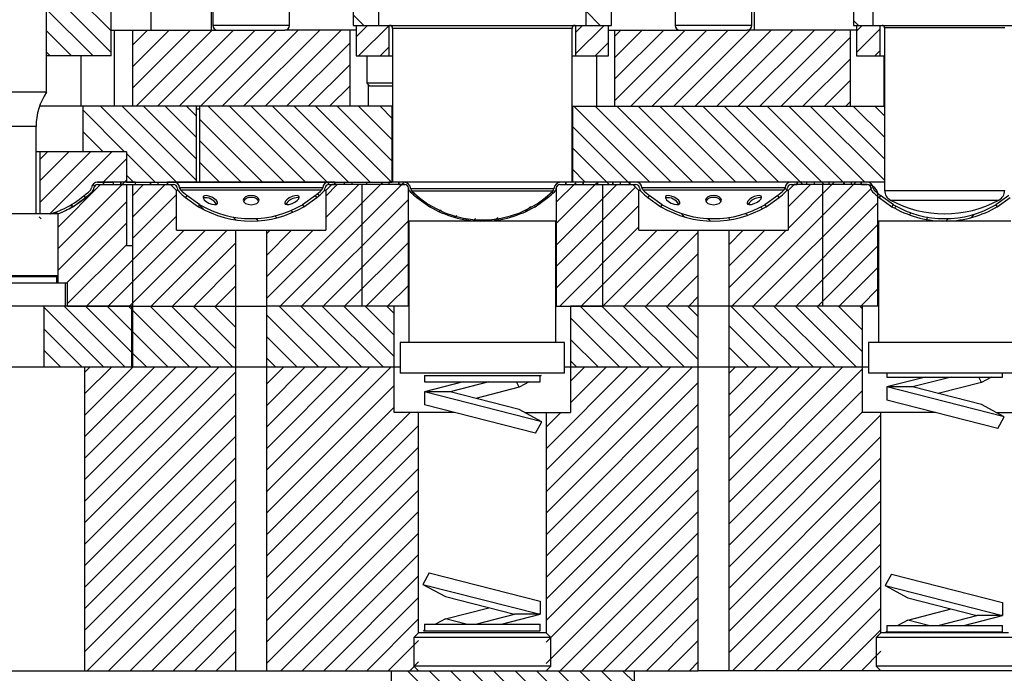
# Model space of a CAD drawing. Header units: inches. Extents: x 220 to 877, y 4 to 174.
# Tile 664 of 674: x 846.17 to 854.26, y 123.36 to 128.73. Entities that reach past the tile are written whole.
import ezdxf

# ---------------------------------------------------------------- set-up
doc = ezdxf.new("R2010")
doc.units = ezdxf.units.IN
doc.header["$LTSCALE"] = 0.5
doc.header["$MEASUREMENT"] = 0
doc.layers.add('SID-M-S', color=105, linetype='Continuous')
pattern_1 = [(135, (897.36377, 111.08306), (-0.08838835, -0.08838835), [])]
pattern_2 = [(45, (897.36377, 111.08306), (-0.08838835, 0.08838835), [])]

msp = doc.modelspace()

# ---------------------------------------------------------------- hatches: boundary and pattern name
at = {"layer": 'SID-M-S', "linetype": 'Continuous', "lineweight": 18}
h = msp.add_hatch(dxfattribs=at)
h.set_pattern_fill('ANSI31', color=256, style=0)
h.set_pattern_definition(pattern_2)
h.paths.add_polyline_path([(846.94196, 127.39798), (846.86196, 127.39798), (846.86196, 127.37798), (846.94196, 127.37798)], flags=0)
h = msp.add_hatch(dxfattribs=at)
h.set_pattern_fill('ANSI31', color=256, angle=90, style=0)
h.set_pattern_definition(pattern_1)
h.paths.add_polyline_path([(847.30683, 127.37798), (847.38683, 127.37798), (847.38683, 127.39798), (847.30683, 127.39798)], flags=0)
h = msp.add_hatch(dxfattribs=at)
h.set_pattern_fill('ANSI31', color=256, angle=90, style=0)
h.set_pattern_definition(pattern_1)
edge = h.paths.add_edge_path(flags=0)
edge.add_arc((847.43668, 127.34785), 0.03, 4.827274, 90, ccw=False)
edge.add_arc((847.5164, 127.35458), 0.05, 184.827274, 225.773229)
edge.add_arc((848.0744, 127.92785), 0.85, 225.773229, 230.614276)
edge.add_line((847.53504, 127.27089), (847.54655, 127.28732))
edge.add_arc((848.0744, 127.92785), 0.83, 225.773229, 230.508382, ccw=False)
edge.add_arc((847.5164, 127.35458), 0.03, 184.827274, 225.773229, ccw=False)
edge.add_arc((847.43668, 127.34785), 0.05, 4.827274, 90)
edge.add_line((847.43668, 127.39785), (847.3869, 127.39785))
edge.add_line((847.3869, 127.39785), (847.3869, 127.37785))
edge.add_line((847.3869, 127.37785), (847.43668, 127.37785))
h = msp.add_hatch(dxfattribs=at)
h.set_pattern_fill('ANSI31', color=256, angle=90, style=0)
h.set_pattern_definition(pattern_1)
h.paths.add_polyline_path([(848.84196, 127.39798), (848.76196, 127.39798), (848.76196, 127.37798), (848.84196, 127.37798)], flags=0)
h = msp.add_hatch(dxfattribs=at)
h.set_pattern_fill('ANSI31', color=256, angle=90, style=0)
h.set_pattern_definition(pattern_1)
h.paths.add_polyline_path([(849.0244, 127.37798), (849.0244, 127.39798), (848.90456, 127.39798), (848.90456, 127.37798)], flags=0)
h = msp.add_hatch(dxfattribs=at)
h.set_pattern_fill('ANSI31', color=256, style=0)
h.set_pattern_definition(pattern_2)
h.paths.add_polyline_path([(849.20683, 127.37798), (849.28683, 127.37798), (849.28683, 127.39798), (849.20683, 127.39798)], flags=0)
h = msp.add_hatch(dxfattribs=at)
h.set_pattern_fill('ANSI31', color=256, style=0)
h.set_pattern_definition(pattern_2)
edge = h.paths.add_edge_path(flags=0)
edge.add_arc((849.9744, 127.92785), 0.85, 309.385724, 314.226771)
edge.add_arc((850.5324, 127.35458), 0.05, 314.226771, 355.172726)
edge.add_arc((850.61211, 127.34785), 0.03, 90, 175.172726, ccw=False)
edge.add_line((850.61211, 127.37785), (850.6619, 127.37785))
edge.add_line((850.6619, 127.37785), (850.6619, 127.39785))
edge.add_line((850.6619, 127.39785), (850.61211, 127.39785))
edge.add_arc((850.61211, 127.34785), 0.05, 90, 175.172726)
edge.add_arc((850.5324, 127.35458), 0.03, 314.226771, 355.172726, ccw=False)
edge.add_arc((849.9744, 127.92785), 0.83, 309.491618, 314.226771, ccw=False)
edge.add_line((850.50225, 127.28732), (850.51375, 127.27089))

# ---------------------------------------------------------------- linework, layer by layer
at = {"color": 7, "linetype": 'Continuous', "lineweight": 25}
for p, q in [((846.9244, 128.43798), (846.9244, 129.93798)), ((848.9119, 129.93798), (848.9119, 128.68798)), ((849.1244, 128.68798), (849.1244, 129.93798)), ((850.8244, 129.93798), (850.8244, 128.68798)), ((851.0369, 128.68798), (851.0369, 129.93798)), ((853.0244, 129.93798), (853.0244, 128.68798)), ((853.1869, 128.68798), (853.1869, 129.93798)), ((846.39315, 128.13798), (846.39315, 129.74998)), ((847.75944, 129.05664), (847.75944, 128.68735)), ((848.38936, 128.68735), (848.38936, 129.05664)), ((851.55944, 129.05664), (851.55944, 128.68735)), ((852.18936, 128.68735), (852.18936, 129.05664)), ((847.2494, 128.93798), (847.2494, 128.64798)), ((847.7494, 128.64798), (847.7494, 128.93798)), ((852.2119, 128.64798), (852.2119, 128.93798)), ((848.38936, 128.68735), (847.75944, 128.68735)), ((848.9119, 128.68798), (851.0369, 128.68798)), ((848.9369, 128.68798), (848.9369, 128.43798)), ((849.2084, 128.43798), (849.2084, 128.68798)), ((850.7404, 128.68798), (850.7404, 128.43798)), ((851.0119, 128.43798), (851.0119, 128.68798)), ((852.18936, 128.68735), (851.55944, 128.68735)), ((853.0244, 128.68798), (854.5244, 128.68798)), ((853.0494, 128.68798), (853.0494, 128.43798)), ((853.2444, 128.43798), (853.2444, 128.68798)), ((846.9244, 128.64798), (848.34999, 128.64798)), ((846.9494, 128.64798), (846.9494, 128.02298)), ((847.0994, 128.64798), (847.0994, 128.02298)), ((848.9369, 128.64798), (848.34999, 128.64798)), ((848.8869, 128.02298), (848.8869, 128.64798)), ((849.2369, 128.66298), (849.2369, 127.39798)), ((850.7119, 128.66298), (849.2369, 128.66298)), ((850.7119, 127.39798), (850.7119, 128.66298)), ((851.0119, 128.64798), (852.14999, 128.64798)), ((851.0619, 128.64798), (851.0619, 128.02298)), ((851.5869, 128.64982), (851.5869, 128.64798)), ((853.0494, 128.64798), (852.14999, 128.64798)), ((852.9994, 128.02298), (852.9994, 128.64798)), ((853.2809, 128.66798), (853.2809, 127.32986)), ((854.2679, 128.66798), (853.2809, 128.66798)), ((846.9244, 128.43798), (846.39315, 128.43798)), ((846.6744, 128.43798), (846.6744, 128.02298)), ((848.9369, 128.43798), (849.2369, 128.43798)), ((849.0244, 128.43798), (849.0244, 128.21298)), ((850.7119, 128.43798), (851.0119, 128.43798)), ((850.9119, 128.43798), (850.9119, 128.02298)), ((853.0494, 128.43798), (853.2809, 128.43798)), ((853.2744, 128.43798), (853.2744, 128.02298)), ((849.0244, 128.21298), (849.0494, 128.18798)), ((849.2369, 128.21298), (849.0244, 128.21298)), ((849.0369, 128.20048), (849.0369, 128.02298)), ((846.39315, 128.13798), (845.95565, 128.13798)), ((849.2369, 128.18798), (849.0494, 128.18798)), ((849.2369, 128.02298), (846.33492, 128.02298)), ((846.6899, 128.02298), (846.6899, 127.64798)), ((847.6244, 127.39798), (847.6244, 128.02298)), ((847.6494, 127.99798), (847.6244, 127.99798)), ((847.6494, 128.02298), (847.6494, 127.39798)), ((849.2344, 127.39798), (849.2344, 128.02298)), ((850.7119, 128.02298), (853.2809, 128.02298)), ((850.7144, 128.02298), (850.7144, 127.39798)), ((846.3064, 127.85651), (846.0424, 127.85651)), ((846.3064, 127.13751), (846.3064, 127.85651)), ((847.0494, 127.64798), (846.3064, 127.64798)), ((846.3369, 127.64798), (846.3369, 127.13751)), ((847.0494, 127.64798), (847.0494, 127.39798)), ((846.8619, 127.39785), (846.80792, 127.39785)), ((846.80994, 127.39798), (846.94196, 127.39798)), ((847.0494, 127.39803), (846.81223, 127.39803)), ((846.8619, 127.37785), (846.8619, 127.39785)), ((846.86196, 127.39798), (846.86196, 127.37798)), ((846.94196, 127.37798), (846.94196, 127.39798)), ((847.1244, 127.39798), (846.94196, 127.39798)), ((847.00116, 127.39798), (847.00116, 127.37798)), ((847.00456, 127.37798), (847.00456, 127.39798)), ((847.0494, 127.39798), (849.2344, 127.39798)), ((847.1244, 127.37798), (847.1244, 127.39798)), ((847.24424, 127.39798), (847.24424, 127.37798)), ((847.24763, 127.39798), (847.24763, 127.37798)), ((847.30683, 127.39798), (847.30683, 127.37798)), ((847.38683, 127.37798), (847.38683, 127.39798)), ((847.3869, 127.39785), (847.3869, 127.37785)), ((848.7619, 127.39785), (847.3869, 127.39785)), ((848.7619, 127.37785), (848.7619, 127.39785)), ((848.76196, 127.39798), (848.76196, 127.37798)), ((848.84196, 127.37798), (848.84196, 127.39798)), ((848.90116, 127.39798), (848.90116, 127.37798)), ((848.90456, 127.37798), (848.90456, 127.39798)), ((849.0244, 127.37798), (849.0244, 127.39798)), ((849.14424, 127.39798), (849.14424, 127.37798)), ((849.14763, 127.39798), (849.14763, 127.37798)), ((849.20683, 127.39798), (849.20683, 127.37798)), ((853.2809, 127.39798), (849.20683, 127.39798)), ((849.28683, 127.37798), (849.28683, 127.39798)), ((849.2869, 127.39785), (849.2869, 127.37785)), ((849.3324, 127.39785), (849.2869, 127.39785)), ((850.6619, 127.39785), (850.61639, 127.39785)), ((850.6619, 127.37785), (850.6619, 127.39785)), ((850.66196, 127.39798), (850.66196, 127.37798)), ((850.74196, 127.37798), (850.74196, 127.39798)), ((850.80116, 127.39798), (850.80116, 127.37798)), ((850.80456, 127.37798), (850.80456, 127.39798)), ((850.9244, 127.37798), (850.9244, 127.39798)), ((851.04424, 127.39798), (851.04424, 127.37798)), ((851.04763, 127.39798), (851.04763, 127.37798)), ((851.10683, 127.39798), (851.10683, 127.37798)), ((851.18683, 127.37798), (851.18683, 127.39798)), ((851.1869, 127.39785), (851.1869, 127.37785)), ((852.5619, 127.39785), (851.1869, 127.39785)), ((852.5619, 127.37785), (852.5619, 127.39785)), ((852.56196, 127.39798), (852.56196, 127.37798)), ((852.64196, 127.37798), (852.64196, 127.39798)), ((852.70116, 127.39798), (852.70116, 127.37798)), ((852.70456, 127.37798), (852.70456, 127.39798)), ((852.8244, 127.37798), (852.8244, 127.39798)), ((852.94424, 127.39798), (852.94424, 127.37798)), ((852.94763, 127.39798), (852.94763, 127.37798)), ((853.00683, 127.39798), (853.00683, 127.37798)), ((853.08683, 127.37798), (853.08683, 127.39798)), ((853.0869, 127.39785), (853.0869, 127.37785)), ((853.2809, 127.39785), (853.0869, 127.39785)), ((846.78224, 127.35062), (846.78251, 127.35062)), ((846.81211, 127.37785), (846.8619, 127.37785)), ((846.8124, 127.37798), (847.4119, 127.37798)), ((847.0494, 127.37798), (847.0494, 126.87798)), ((847.0994, 127.37798), (847.0994, 125.87798)), ((847.3869, 127.37785), (847.43668, 127.37785)), ((847.4119, 127.37798), (847.4619, 127.32798)), ((847.4619, 127.00298), (847.4619, 127.32798)), ((847.47406, 127.32798), (847.4619, 127.32798)), ((848.66229, 127.35205), (847.4865, 127.35205)), ((848.65332, 127.33308), (847.49547, 127.33308)), ((848.6869, 127.32798), (848.67473, 127.32798)), ((848.6869, 127.32798), (848.7369, 127.37798)), ((848.6869, 127.32798), (848.6869, 127.00298)), ((848.71211, 127.37785), (848.7619, 127.37785)), ((849.33665, 127.37798), (848.7369, 127.37798)), ((848.9869, 126.37798), (848.9869, 127.37798)), ((849.2869, 127.37785), (849.33668, 127.37785)), ((849.36665, 126.37798), (849.36665, 127.34798)), ((849.36683, 127.34798), (849.36665, 127.34798)), ((850.56241, 127.34313), (849.38638, 127.34313)), ((850.55338, 127.32327), (849.39541, 127.32327)), ((850.58215, 127.34798), (850.58196, 127.34798)), ((850.58215, 127.34798), (850.58215, 126.37798)), ((850.61211, 127.37785), (850.6619, 127.37785)), ((850.61215, 127.37798), (851.2119, 127.37798)), ((850.9619, 127.37798), (850.9619, 126.37798)), ((851.1869, 127.37785), (851.23668, 127.37785)), ((851.2119, 127.37798), (851.2619, 127.32798)), ((851.2619, 127.00298), (851.2619, 127.32798)), ((851.27406, 127.32798), (851.2619, 127.32798)), ((852.46229, 127.35205), (851.2865, 127.35205)), ((852.45332, 127.33308), (851.29547, 127.33308)), ((852.4869, 127.32798), (852.47473, 127.32798)), ((852.4869, 127.32798), (852.5369, 127.37798)), ((852.4869, 127.32798), (852.4869, 127.00298)), ((852.51211, 127.37785), (852.5619, 127.37785)), ((853.1364, 127.37798), (852.5369, 127.37798)), ((852.7744, 126.37798), (852.7744, 127.37798)), ((853.0869, 127.37785), (853.13668, 127.37785)), ((853.2809, 127.32986), (854.2679, 127.32986)), ((846.60726, 127.19632), (846.71375, 127.27089)), ((846.71375, 127.27089), (846.70225, 127.28732)), ((847.54655, 127.28732), (847.53504, 127.27089)), ((847.53504, 127.27089), (847.64153, 127.19632)), ((847.65304, 127.21275), (847.54655, 127.28732)), ((847.68055, 127.27888), (847.68051, 127.26764)), ((847.68051, 127.26764), (847.68934, 127.25373)), ((847.68946, 127.28572), (847.68055, 127.27888)), ((847.68934, 127.25373), (847.7057, 127.23925)), ((847.70588, 127.28714), (847.68946, 127.28572)), ((847.7057, 127.23925), (847.7271, 127.22641)), ((847.72731, 127.2829), (847.70588, 127.28714)), ((847.7271, 127.22641), (847.75028, 127.21717)), ((847.7505, 127.27366), (847.72731, 127.2829)), ((847.7719, 127.26083), (847.7505, 127.27366)), ((847.78826, 127.24635), (847.7719, 127.26083)), ((847.78814, 127.21435), (847.79705, 127.2212)), ((847.79709, 127.23243), (847.78826, 127.24635)), ((847.79705, 127.2212), (847.79709, 127.23243)), ((848.01434, 127.2643), (848.0094, 127.25004)), ((848.0094, 127.25004), (848.01434, 127.23577)), ((848.02843, 127.2764), (848.01434, 127.2643)), ((848.01434, 127.23577), (848.02843, 127.22367)), ((848.04952, 127.28448), (848.02843, 127.2764)), ((848.02843, 127.22367), (848.04952, 127.21559)), ((848.0744, 127.28732), (848.04952, 127.28448)), ((848.09927, 127.28448), (848.0744, 127.28732)), ((848.12036, 127.2764), (848.09927, 127.28448)), ((848.09927, 127.21559), (848.12036, 127.22367)), ((848.13445, 127.2643), (848.12036, 127.2764)), ((848.12036, 127.22367), (848.13445, 127.23577)), ((848.1394, 127.25004), (848.13445, 127.2643)), ((848.13445, 127.23577), (848.1394, 127.25004)), ((848.3551, 127.23925), (848.35058, 127.22641)), ((848.35058, 127.22641), (848.3551, 127.21717)), ((848.36798, 127.25373), (848.3551, 127.23925)), ((848.38726, 127.26764), (848.36798, 127.25373)), ((848.40999, 127.27888), (848.38726, 127.26764)), ((848.38726, 127.21435), (848.40999, 127.2212)), ((848.43273, 127.28572), (848.40999, 127.27888)), ((848.40999, 127.2212), (848.43273, 127.23243)), ((848.45201, 127.28714), (848.43273, 127.28572)), ((848.43273, 127.23243), (848.45201, 127.24635)), ((848.46489, 127.2829), (848.45201, 127.28714)), ((848.45201, 127.24635), (848.46489, 127.26083)), ((848.46941, 127.27366), (848.46489, 127.2829)), ((848.46489, 127.26083), (848.46941, 127.27366)), ((848.60225, 127.28732), (848.49576, 127.21275)), ((848.50726, 127.19632), (848.61375, 127.27089)), ((848.61375, 127.27089), (848.60225, 127.28732)), ((849.44218, 127.28108), (849.43504, 127.27089)), ((849.43504, 127.27089), (849.54153, 127.19632)), ((850.40726, 127.19632), (850.51375, 127.27089)), ((850.51375, 127.27089), (850.50662, 127.28108)), ((851.34655, 127.28732), (851.33504, 127.27089)), ((851.33504, 127.27089), (851.44153, 127.19632)), ((851.45304, 127.21275), (851.34655, 127.28732)), ((851.48055, 127.27888), (851.48051, 127.26764)), ((851.48051, 127.26764), (851.48934, 127.25373)), ((851.48946, 127.28572), (851.48055, 127.27888)), ((851.48934, 127.25373), (851.5057, 127.23925)), ((851.50588, 127.28714), (851.48946, 127.28572)), ((851.5057, 127.23925), (851.5271, 127.22641)), ((851.52731, 127.2829), (851.50588, 127.28714)), ((851.5271, 127.22641), (851.55028, 127.21717)), ((851.5505, 127.27366), (851.52731, 127.2829)), ((851.5719, 127.26083), (851.5505, 127.27366)), ((851.58826, 127.24635), (851.5719, 127.26083)), ((851.58814, 127.21435), (851.59705, 127.2212)), ((851.59709, 127.23243), (851.58826, 127.24635)), ((851.59705, 127.2212), (851.59709, 127.23243)), ((851.81434, 127.2643), (851.8094, 127.25004)), ((851.8094, 127.25004), (851.81434, 127.23577)), ((851.82843, 127.2764), (851.81434, 127.2643)), ((851.81434, 127.23577), (851.82843, 127.22367)), ((851.84952, 127.28448), (851.82843, 127.2764)), ((851.82843, 127.22367), (851.84952, 127.21559)), ((851.8744, 127.28732), (851.84952, 127.28448)), ((851.89927, 127.28448), (851.8744, 127.28732)), ((851.92036, 127.2764), (851.89927, 127.28448)), ((851.89927, 127.21559), (851.92036, 127.22367)), ((851.93445, 127.2643), (851.92036, 127.2764)), ((851.92036, 127.22367), (851.93445, 127.23577)), ((851.9394, 127.25004), (851.93445, 127.2643)), ((851.93445, 127.23577), (851.9394, 127.25004)), ((852.1551, 127.23925), (852.15058, 127.22641)), ((852.15058, 127.22641), (852.1551, 127.21717)), ((852.16798, 127.25373), (852.1551, 127.23925)), ((852.18726, 127.26764), (852.16798, 127.25373)), ((852.20999, 127.27888), (852.18726, 127.26764)), ((852.18726, 127.21435), (852.20999, 127.2212)), ((852.23273, 127.28572), (852.20999, 127.27888)), ((852.20999, 127.2212), (852.23273, 127.23243)), ((852.25201, 127.28714), (852.23273, 127.28572)), ((852.23273, 127.23243), (852.25201, 127.24635)), ((852.26489, 127.2829), (852.25201, 127.28714)), ((852.25201, 127.24635), (852.26489, 127.26083)), ((852.26941, 127.27366), (852.26489, 127.2829)), ((852.26489, 127.26083), (852.26941, 127.27366)), ((852.40225, 127.28732), (852.29576, 127.21275)), ((852.30726, 127.19632), (852.41375, 127.27089)), ((852.41375, 127.27089), (852.40225, 127.28732)), ((853.2264, 126.37798), (853.2264, 127.28798)), ((853.24655, 127.28732), (853.23504, 127.27089)), ((853.23504, 127.27089), (853.34153, 127.19632)), ((853.35304, 127.21275), (853.24655, 127.28732)), ((853.32817, 127.25064), (854.22062, 127.25064)), ((854.30225, 127.28732), (854.19576, 127.21275)), ((854.20726, 127.19632), (854.31375, 127.27089)), ((846.59576, 127.21275), (846.60726, 127.19632)), ((847.64153, 127.19632), (847.65304, 127.21275)), ((847.75028, 127.21717), (847.77172, 127.21294)), ((847.77172, 127.21294), (847.78814, 127.21435)), ((848.04952, 127.21559), (848.0744, 127.21275)), ((848.0744, 127.21275), (848.09927, 127.21559)), ((848.3551, 127.21717), (848.36798, 127.21294)), ((848.36798, 127.21294), (848.38726, 127.21435)), ((848.49576, 127.21275), (848.50726, 127.19632)), ((849.54153, 127.19632), (849.54816, 127.20579)), ((850.40064, 127.20579), (850.40726, 127.19632)), ((851.44153, 127.19632), (851.45304, 127.21275)), ((851.55028, 127.21717), (851.57172, 127.21294)), ((851.57172, 127.21294), (851.58814, 127.21435)), ((851.84952, 127.21559), (851.8744, 127.21275)), ((851.8744, 127.21275), (851.89927, 127.21559)), ((852.1551, 127.21717), (852.16798, 127.21294)), ((852.16798, 127.21294), (852.18726, 127.21435)), ((852.29576, 127.21275), (852.30726, 127.19632)), ((853.34153, 127.19632), (853.35304, 127.21275)), ((854.19576, 127.21275), (854.20726, 127.19632)), ((846.4869, 127.13751), (845.8619, 127.13751)), ((846.4869, 126.56598), (846.4869, 127.13751)), ((849.3694, 127.07798), (849.3694, 126.07798)), ((850.5794, 127.07798), (849.3694, 127.07798)), ((850.5794, 126.07798), (850.5794, 127.07798)), ((853.2294, 127.07798), (853.2294, 126.07798)), ((854.3194, 127.07798), (853.2294, 127.07798)), ((847.4619, 127.00298), (848.6869, 127.00298)), ((847.9494, 123.37798), (847.9494, 127.00298)), ((848.1994, 127.00298), (848.1994, 123.37798)), ((851.2619, 127.00298), (852.4869, 127.00298)), ((851.7494, 123.37798), (851.7494, 127.00298)), ((851.9994, 127.00298), (851.9994, 123.37798)), ((847.0494, 126.87798), (847.0994, 126.87798)), ((846.4869, 126.62865), (845.8619, 126.62865)), ((846.47648, 126.61823), (845.87231, 126.61823)), ((846.47648, 126.61823), (846.4869, 126.62865)), ((846.47648, 126.56598), (846.47648, 126.61823)), ((846.56502, 126.56598), (845.7994, 126.56598)), ((846.5494, 126.37798), (846.5494, 126.56598)), ((846.56502, 126.37798), (846.56502, 126.56598)), ((847.0944, 126.37798), (840.2244, 126.37798)), ((846.3697, 126.37798), (846.3697, 125.87798)), ((846.56502, 126.37798), (848.1994, 126.37798)), ((847.0944, 125.87798), (847.0944, 126.37798)), ((849.3694, 126.37798), (848.1994, 126.37798)), ((849.2494, 125.50298), (849.2494, 126.37798)), ((850.5794, 126.37798), (850.9619, 126.37798)), ((851.7494, 126.37798), (850.6994, 126.37798)), ((850.6994, 126.37798), (850.6994, 125.50298)), ((853.2294, 126.37798), (851.7494, 126.37798)), ((853.0994, 125.50298), (853.0994, 126.37798)), ((849.2994, 126.07798), (849.2994, 125.82798)), ((850.6494, 126.07798), (849.2994, 126.07798)), ((850.6494, 125.82798), (850.6494, 126.07798)), ((853.1494, 126.07798), (853.1494, 125.82798)), ((854.3994, 126.07798), (853.1494, 126.07798)), ((837.7244, 125.87798), (849.2994, 125.87798)), ((846.70565, 125.87798), (846.70565, 123.37798)), ((850.6494, 125.87798), (853.1494, 125.87798)), ((850.6494, 125.82798), (849.2994, 125.82798)), ((849.4994, 125.80798), (849.4994, 125.75398)), ((849.4994, 125.80798), (850.45701, 125.80798)), ((850.4494, 125.75398), (850.4494, 125.80798)), ((850.45701, 125.80798), (850.4494, 125.80382)), ((854.3994, 125.82798), (853.1494, 125.82798)), ((853.2994, 125.82798), (853.2994, 125.79398)), ((853.2994, 125.79398), (854.2494, 125.79398)), ((853.61654, 125.79398), (853.2994, 125.71298)), ((853.82654, 125.79398), (853.5094, 125.71298)), ((854.07815, 125.75024), (854.05425, 125.79398)), ((854.15819, 125.79398), (854.07815, 125.75024)), ((854.2494, 125.79398), (854.2494, 125.82798)), ((849.4994, 125.75398), (850.4494, 125.75398)), ((849.81654, 125.75398), (849.4994, 125.67298)), ((850.02654, 125.75398), (849.7094, 125.67298)), ((850.27815, 125.71024), (849.92083, 125.61898)), ((850.27815, 125.71024), (850.25425, 125.75398)), ((850.35819, 125.75398), (850.27815, 125.71024)), ((853.2994, 125.71298), (853.2994, 125.60498)), ((854.26243, 125.46701), (853.2994, 125.71298)), ((853.5094, 125.71298), (853.2994, 125.71298)), ((854.07815, 125.56772), (853.5094, 125.71298)), ((854.07815, 125.75024), (853.72083, 125.65898)), ((849.4994, 125.67298), (849.4994, 125.56498)), ((850.46243, 125.42701), (849.4994, 125.67298)), ((849.7094, 125.67298), (849.4994, 125.67298)), ((850.27815, 125.52772), (849.7094, 125.67298)), ((854.21064, 125.37224), (853.2994, 125.60498)), ((850.41064, 125.33224), (849.4994, 125.56498)), ((850.46243, 125.42701), (850.27815, 125.52772)), ((854.26243, 125.46701), (854.07815, 125.56772)), ((849.74215, 125.50298), (849.2494, 125.50298)), ((849.45095, 123.69048), (849.45095, 125.50298)), ((850.32342, 125.50298), (850.6994, 125.50298)), ((850.49785, 125.50298), (850.49785, 123.69048)), ((853.69876, 125.50298), (853.0994, 125.50298)), ((853.25095, 123.69048), (853.25095, 125.50298)), ((854.19662, 125.50298), (854.4494, 125.50298)), ((854.21064, 125.37224), (854.26243, 125.46701)), ((850.41064, 125.33224), (850.46243, 125.42701)), ((849.53815, 124.18372), (849.48636, 124.08894)), ((849.53815, 124.18372), (850.4494, 123.95098)), ((853.33815, 124.17372), (853.28636, 124.07894)), ((853.33815, 124.17372), (854.2494, 123.94098)), ((849.48636, 124.08894), (850.4494, 123.84298)), ((849.48636, 124.08894), (849.67064, 123.98824)), ((853.28636, 124.07894), (854.2494, 123.83298)), ((853.28636, 124.07894), (853.47064, 123.97824)), ((849.67064, 123.98824), (850.2394, 123.84298)), ((850.4494, 123.95098), (850.4494, 123.84298)), ((853.47064, 123.97824), (854.0394, 123.83298)), ((854.2494, 123.94098), (854.2494, 123.83298)), ((849.67064, 123.80572), (850.02797, 123.89698)), ((849.92225, 123.76198), (850.2394, 123.84298)), ((850.13225, 123.76198), (850.4494, 123.84298)), ((850.4494, 123.84298), (850.2394, 123.84298)), ((853.47064, 123.79572), (853.82797, 123.88698)), ((853.72225, 123.75198), (854.0394, 123.83298)), ((853.93225, 123.75198), (854.2494, 123.83298)), ((854.2494, 123.83298), (854.0394, 123.83298)), ((849.4994, 123.76198), (850.4494, 123.76198)), ((849.4994, 123.76198), (849.4994, 123.70798)), ((849.67064, 123.80572), (849.5906, 123.76198)), ((849.84189, 123.76198), (849.67064, 123.80572)), ((850.4494, 123.70798), (850.4494, 123.76198)), ((853.2994, 123.75198), (854.2494, 123.75198)), ((853.2994, 123.75198), (853.2994, 123.69798)), ((853.47064, 123.79572), (853.3906, 123.75198)), ((853.64189, 123.75198), (853.47064, 123.79572)), ((854.2494, 123.69798), (854.2494, 123.75198)), ((849.45095, 123.69048), (849.4119, 123.65143)), ((850.49785, 123.69048), (849.45095, 123.69048)), ((849.4994, 123.71214), (849.49179, 123.70798)), ((849.49179, 123.70798), (850.4494, 123.70798)), ((850.5369, 123.65143), (850.49785, 123.69048)), ((853.25095, 123.69048), (853.2119, 123.65143)), ((854.29785, 123.69048), (853.25095, 123.69048)), ((853.2994, 123.70214), (853.29179, 123.69798)), ((853.29179, 123.69798), (854.2494, 123.69798)), ((849.4119, 123.65143), (849.4119, 123.41703)), ((850.5369, 123.65143), (849.4119, 123.65143)), ((850.5369, 123.41703), (850.5369, 123.65143)), ((853.2119, 123.65143), (853.2119, 123.41703)), ((854.3369, 123.65143), (853.2119, 123.65143)), ((849.4119, 123.41703), (849.45095, 123.37798)), ((850.5369, 123.41703), (849.4119, 123.41703)), ((850.49785, 123.37798), (850.5369, 123.41703)), ((853.2119, 123.41703), (853.25095, 123.37798)), ((854.3369, 123.41703), (853.2119, 123.41703)), ((837.7244, 123.37798), (848.1994, 123.37798)), ((848.1994, 123.37798), (851.7494, 123.37798)), ((849.2244, 123.37798), (849.2244, 117.37798)), ((851.2244, 117.37798), (851.2244, 123.37798)), ((862.1244, 123.37798), (851.7494, 123.37798))]:
    msp.add_line(p, q, dxfattribs=at)
for centre, radius, start, end in [((847.79881, 128.68735), 0.03937, 180, 270), ((848.34999, 128.68735), 0.03937, 270, 0), ((849.2119, 128.66298), 0.025, 0, 90), ((850.7369, 128.66298), 0.025, 90, 180), ((851.59881, 128.68735), 0.03937, 180, 270), ((852.14999, 128.68735), 0.03937, 270, 0), ((853.2609, 128.66798), 0.02, 0, 90), ((846.8064, 127.85651), 0.5, 145.740864, 180), ((846.81211, 127.34785), 0.05, 90, 175.172726), ((846.81223, 127.34803), 0.05, 90, 175.22912), ((847.43668, 127.34785), 0.05, 4.827274, 90), ((848.71211, 127.34785), 0.05, 90, 175.172726), ((849.32847, 127.33998), 0.058, 3.11835, 90), ((850.62032, 127.33998), 0.058, 90, 176.88165), ((851.23668, 127.34785), 0.05, 4.827274, 90), ((852.51211, 127.34785), 0.05, 90, 175.172726), ((853.13668, 127.34785), 0.05, 4.827274, 90), ((846.1744, 127.92785), 0.83, 287.784229, 314.237868), ((846.1744, 127.92798), 0.85, 291.570578, 314.257745), ((846.1744, 127.92785), 0.85, 309.385724, 314.226771), ((846.7324, 127.35458), 0.03, 314.226771, 355.172726), ((846.73251, 127.35469), 0.03, 314.237868, 355.22912), ((846.7324, 127.35458), 0.05, 314.226771, 355.172726), ((846.73271, 127.35501), 0.05, 314.257745, 354.95582), ((846.81211, 127.34785), 0.03, 90, 175.172726), ((846.8124, 127.34798), 0.03, 90, 174.95582), ((847.43668, 127.34785), 0.03, 4.827274, 90), ((847.5164, 127.35458), 0.05, 184.827274, 225.773229), ((848.0744, 127.92785), 0.85, 225.773229, 230.614276), ((847.5164, 127.35458), 0.03, 184.827274, 225.773229), ((848.0744, 127.92785), 0.83, 225.773229, 230.508382), ((848.0744, 127.92785), 0.83, 309.491618, 314.226771), ((848.0744, 127.92785), 0.85, 309.385724, 314.226771), ((848.6324, 127.35458), 0.03, 314.226771, 355.172726), ((848.6324, 127.35458), 0.05, 314.226771, 355.172726), ((848.71211, 127.34785), 0.03, 90, 175.172726), ((849.33665, 127.34798), 0.03, 0, 90), ((849.33668, 127.34785), 0.03, 4.827274, 90), ((849.4164, 127.35458), 0.05, 184.827274, 225.773229), ((849.9744, 127.92785), 0.85, 225.773229, 230.614276), ((849.41634, 127.34477), 0.03, 183.11835, 225.767592), ((849.9744, 127.91798), 0.83, 225.767592, 314.232408), ((849.9744, 127.92785), 0.85, 309.385724, 314.226771), ((850.53245, 127.34477), 0.03, 314.232408, 356.88165), ((850.5324, 127.35458), 0.05, 314.226771, 355.172726), ((850.61215, 127.34798), 0.03, 90, 180), ((850.61211, 127.34785), 0.03, 90, 175.172726), ((851.23668, 127.34785), 0.03, 4.827274, 90), ((851.3164, 127.35458), 0.05, 184.827274, 225.773229), ((851.8744, 127.92785), 0.85, 225.773229, 230.614276), ((851.3164, 127.35458), 0.03, 184.827274, 225.773229), ((851.8744, 127.92785), 0.83, 225.773229, 230.508382), ((851.8744, 127.92785), 0.83, 309.491618, 314.226771), ((851.8744, 127.92785), 0.85, 309.385724, 314.226771), ((852.4324, 127.35458), 0.03, 314.226771, 355.172726), ((852.4324, 127.35458), 0.05, 314.226771, 355.172726), ((852.51211, 127.34785), 0.03, 90, 175.172726), ((853.1364, 127.28798), 0.09, 0, 90), ((853.13668, 127.34785), 0.03, 4.827274, 90), ((853.2164, 127.35458), 0.05, 184.827274, 225.773229), ((853.7744, 127.92785), 0.85, 225.773229, 230.614276), ((853.2164, 127.35458), 0.03, 184.827274, 225.773229), ((853.7744, 127.92785), 0.83, 225.773229, 230.508382), ((853.3709, 127.32986), 0.09, 180, 241.659798), ((854.1779, 127.32986), 0.09, 298.340202, 0), ((847.69643, 127.16446), 0.10567, 28.439455, 98.878543), ((848.06519, 127.20728), 0.06427, 81.767534, 147.490156), ((848.0836, 127.20728), 0.06427, 32.509844, 98.232466), ((848.44525, 127.1691), 0.0972, 106.200745, 151.970836), ((848.45217, 127.19658), 0.07414, 77.137315, 117.330365), ((851.49643, 127.16446), 0.10567, 28.439455, 98.878543), ((851.86519, 127.20728), 0.06427, 81.767534, 147.490156), ((851.8836, 127.20728), 0.06427, 32.509844, 98.232466), ((852.24525, 127.1691), 0.0972, 106.200745, 151.970836), ((852.25217, 127.19658), 0.07414, 77.137315, 117.330365), ((853.7744, 128.07798), 0.94, 241.659798, 298.340202), ((846.1744, 127.92785), 0.85, 291.570578, 300.614276), ((848.0744, 127.92785), 0.85, 239.385724, 300.614276), ((848.0744, 127.92785), 0.83, 239.491618, 300.508382), ((849.9744, 127.92785), 0.85, 239.385724, 268.984961), ((849.9744, 127.92785), 0.85, 271.015039, 300.614276), ((851.8744, 127.92785), 0.85, 239.385724, 300.614276), ((851.8744, 127.92785), 0.83, 239.491618, 300.508382), ((853.7744, 127.92785), 0.85, 239.385724, 268.984961), ((853.7744, 127.92785), 0.83, 239.491618, 300.508382), ((853.7744, 127.92785), 0.85, 271.015039, 300.614276)]:
    msp.add_arc(centre, radius, start, end, dxfattribs=at)
at = {"layer": 'SID-M-S', "linetype": 'Continuous', "lineweight": 18}
for p, q in [((846.9244, 128.64197), (846.39315, 129.17322)), ((846.9244, 128.46519), (846.39315, 128.99644)), ((846.77484, 128.43798), (846.39315, 128.81967)), ((848.99971, 128.68798), (848.9119, 128.77579)), ((850.94425, 128.68798), (850.8244, 128.80783)), ((848.9369, 128.59389), (849.03099, 128.68798)), ((848.95776, 128.43798), (849.20776, 128.68798)), ((850.7404, 128.62962), (850.79876, 128.68798)), ((850.7404, 128.45284), (850.97553, 128.68798)), ((853.06557, 128.68798), (853.0244, 128.72915)), ((853.0494, 128.64052), (853.09685, 128.68798)), ((846.59806, 128.43798), (846.39315, 128.64289)), ((847.0994, 128.52415), (847.22322, 128.64798)), ((847.0994, 128.34738), (847.4, 128.64798)), ((847.0994, 128.1706), (847.57677, 128.64798)), ((847.12855, 128.02298), (847.75355, 128.64798)), ((847.30533, 128.02298), (847.93033, 128.64798)), ((847.4821, 128.02298), (848.1071, 128.64798)), ((847.65888, 128.02298), (848.28388, 128.64798)), ((847.83566, 128.02298), (848.46066, 128.64798)), ((848.01243, 128.02298), (848.63743, 128.64798)), ((848.18921, 128.02298), (848.81421, 128.64798)), ((851.0619, 128.59757), (851.11231, 128.64798)), ((851.0619, 128.42079), (851.28909, 128.64798)), ((851.0619, 128.24401), (851.46586, 128.64798)), ((851.0619, 128.06724), (851.64264, 128.64798)), ((851.19442, 128.02298), (851.81942, 128.64798)), ((851.37119, 128.02298), (851.99619, 128.64798)), ((851.54797, 128.02298), (852.17297, 128.64798)), ((851.72475, 128.02298), (852.34975, 128.64798)), ((851.90152, 128.02298), (852.52652, 128.64798)), ((852.0783, 128.02298), (852.7033, 128.64798)), ((852.25508, 128.02298), (852.88008, 128.64798)), ((853.0494, 128.46375), (853.2444, 128.65875)), ((848.36599, 128.02298), (848.8869, 128.54389)), ((850.90231, 128.43798), (851.0119, 128.54757)), ((852.43185, 128.02298), (852.9994, 128.59052)), ((846.42128, 128.43798), (846.39315, 128.46611)), ((849.13454, 128.43798), (849.2084, 128.51183)), ((853.20041, 128.43798), (853.2444, 128.48197)), ((848.54276, 128.02298), (848.8869, 128.36711)), ((852.60863, 128.02298), (852.9994, 128.41375)), ((852.78541, 128.02298), (852.9994, 128.23697)), ((848.71954, 128.02298), (848.8869, 128.19033)), ((852.96218, 128.02298), (852.9994, 128.06019)), ((847.03451, 127.64798), (846.6899, 127.99259)), ((847.46128, 127.39798), (846.83628, 128.02298)), ((847.6244, 127.41164), (847.01306, 128.02298)), ((847.6244, 127.58842), (847.18984, 128.02298)), ((847.6244, 127.76519), (847.36661, 128.02298)), ((847.6244, 127.94197), (847.54339, 128.02298)), ((848.34517, 127.39798), (847.72017, 128.02298)), ((848.52194, 127.39798), (847.89694, 128.02298)), ((848.69872, 127.39798), (848.07372, 128.02298)), ((848.8755, 127.39798), (848.2505, 128.02298)), ((849.05227, 127.39798), (848.42727, 128.02298)), ((849.22905, 127.39798), (848.60405, 128.02298)), ((849.2344, 127.56941), (848.78083, 128.02298)), ((849.2344, 127.74618), (848.9576, 128.02298)), ((849.2344, 127.92296), (849.13438, 128.02298)), ((851.35037, 127.39798), (850.72537, 128.02298)), ((851.52715, 127.39798), (850.90215, 128.02298)), ((851.70392, 127.39798), (851.07892, 128.02298)), ((851.8807, 127.39798), (851.2557, 128.02298)), ((852.05748, 127.39798), (851.43248, 128.02298)), ((852.23425, 127.39798), (851.60925, 128.02298)), ((852.41103, 127.39798), (851.78603, 128.02298)), ((852.60781, 127.37798), (851.96281, 128.02298)), ((852.78458, 127.37798), (852.13958, 128.02298)), ((852.94136, 127.39798), (852.31636, 128.02298)), ((853.11814, 127.39798), (852.49314, 128.02298)), ((853.2819, 127.41099), (852.66991, 128.02298)), ((853.2819, 127.58777), (852.84669, 128.02298)), ((853.2819, 127.76455), (853.02347, 128.02298)), ((853.2819, 127.94132), (853.20024, 128.02298)), ((848.16839, 127.39798), (847.6494, 127.91697)), ((846.85773, 127.64798), (846.6899, 127.81581)), ((851.18683, 127.38474), (850.7144, 127.85717)), ((847.99161, 127.39798), (847.6494, 127.74019)), ((846.3369, 127.58488), (846.4, 127.64798)), ((846.3369, 127.4081), (846.57677, 127.64798)), ((846.3369, 127.23132), (846.75355, 127.64798)), ((846.41645, 127.1341), (846.93033, 127.64798)), ((847.28451, 127.39798), (847.0494, 127.63309)), ((851.01682, 127.37798), (850.7144, 127.6804)), ((846.85716, 127.39803), (847.0494, 127.59027)), ((847.81484, 127.39798), (847.6494, 127.56342)), ((850.82004, 127.39798), (850.7144, 127.50362)), ((846.4869, 126.85099), (847.03388, 127.39798)), ((847.03393, 127.39803), (847.0494, 127.41349)), ((847.10773, 127.39798), (847.0494, 127.45631)), ((848.1994, 126.44217), (849.14424, 127.38701)), ((848.31198, 126.37798), (849.33185, 127.39785)), ((848.71885, 127.37785), (848.70041, 127.39628)), ((850.58215, 127.23393), (850.74196, 127.39375)), ((850.90297, 127.37798), (850.92297, 127.39798)), ((851.19373, 127.37785), (851.1869, 127.38467)), ((852.02429, 126.37798), (853.04429, 127.39798)), ((852.4869, 127.01736), (852.86751, 127.39798)), ((846.4869, 127.02777), (846.8371, 127.37798)), ((846.78748, 127.36468), (846.77319, 127.37896)), ((847.0994, 127.28672), (847.19066, 127.37798)), ((847.0994, 127.10994), (847.36743, 127.37798)), ((847.12773, 127.37798), (847.1244, 127.38131)), ((848.6869, 127.28323), (848.78165, 127.37798)), ((848.6869, 127.10645), (848.95843, 127.37798)), ((849.40639, 127.29561), (849.42049, 127.30971)), ((850.58215, 127.05716), (850.90297, 127.37798)), ((850.58215, 126.88038), (851.07975, 127.37798)), ((850.58215, 126.7036), (851.23421, 127.35567)), ((852.20107, 126.37798), (853.18603, 127.36295)), ((852.47693, 127.33208), (852.46149, 127.34751)), ((852.4869, 127.19414), (852.67074, 127.37798)), ((846.4869, 126.67422), (847.0494, 127.23672)), ((847.0994, 126.93316), (847.4619, 127.29566)), ((848.48876, 126.37798), (849.36665, 127.25587)), ((848.63286, 127.28707), (848.61857, 127.30135)), ((852.37784, 126.37798), (853.2264, 127.22653)), ((846.48506, 127.13677), (846.46964, 127.15219)), ((846.60408, 127.19452), (846.58941, 127.20919)), ((847.68868, 127.17058), (847.65035, 127.20891)), ((848.41658, 127.14979), (848.40134, 127.16503)), ((849.61983, 127.1555), (849.63493, 127.1706)), ((850.32517, 127.15374), (850.36935, 127.19791)), ((850.58215, 126.52683), (851.2619, 127.20658)), ((851.63633, 127.11202), (851.60581, 127.14253)), ((852.15363, 127.12505), (852.13784, 127.14084)), ((852.27647, 127.17899), (852.26164, 127.19382)), ((853.36161, 127.18497), (853.37631, 127.19967)), ((853.48295, 127.12953), (853.49858, 127.14516)), ((846.34895, 127.0961), (846.33197, 127.11308)), ((846.55543, 126.56598), (847.0494, 127.05994)), ((846.72099, 126.37798), (847.4619, 127.11889)), ((847.94872, 127.08731), (847.92434, 127.1117)), ((848.13284, 127.07998), (848.11393, 127.09888)), ((848.28512, 127.10448), (848.26858, 127.12101)), ((848.66553, 126.37798), (849.36665, 127.07909)), ((849.74941, 127.1083), (849.76573, 127.12462)), ((849.89919, 127.08131), (849.91781, 127.09993)), ((850.07914, 127.08448), (850.10258, 127.10792)), ((851.84668, 127.07844), (851.82568, 127.09945)), ((852.01259, 127.08931), (851.99506, 127.10684)), ((853.62187, 127.09168), (853.63914, 127.10894)), ((853.78498, 127.07801), (853.80545, 127.09848)), ((853.98921, 127.10547), (854.01843, 127.13468)), ((846.89776, 126.37798), (847.52276, 127.00298)), ((847.07454, 126.37798), (847.69954, 127.00298)), ((847.25132, 126.37798), (847.87632, 127.00298)), ((848.1994, 126.9725), (848.22987, 127.00298)), ((848.1994, 126.79573), (848.40665, 127.00298)), ((848.1994, 126.61895), (848.58343, 127.00298)), ((850.61008, 126.37798), (851.2619, 127.0298)), ((850.78685, 126.37798), (851.41185, 127.00298)), ((850.96363, 126.37798), (851.58863, 127.00298)), ((851.14041, 126.37798), (851.7494, 126.98697)), ((851.9994, 126.88342), (852.11896, 127.00298)), ((851.9994, 126.70664), (852.29574, 127.00298)), ((851.9994, 126.52986), (852.47251, 127.00298)), ((852.55462, 126.37798), (853.2264, 127.04976)), ((847.42809, 126.37798), (847.9494, 126.89928)), ((848.84231, 126.37798), (849.36665, 126.90232)), ((846.56502, 126.39879), (847.0494, 126.88316)), ((852.7314, 126.37798), (853.2264, 126.87298)), ((851.31718, 126.37798), (851.7494, 126.81019)), ((847.60487, 126.37798), (847.9494, 126.7225)), ((849.01909, 126.37798), (849.36665, 126.72554)), ((852.90817, 126.37798), (853.2264, 126.6962)), ((851.49396, 126.37798), (851.7494, 126.63342)), ((847.78165, 126.37798), (847.9494, 126.54573)), ((849.19586, 126.37798), (849.36665, 126.54876)), ((853.08495, 126.37798), (853.2264, 126.51943)), ((851.67074, 126.37798), (851.7494, 126.45664)), ((846.85996, 125.87798), (846.3697, 126.36824)), ((847.03674, 125.87798), (846.53674, 126.37798)), ((847.0944, 125.9971), (846.71352, 126.37798)), ((847.0944, 126.17387), (846.89029, 126.37798)), ((847.0944, 126.35065), (847.06707, 126.37798)), ((847.56707, 125.87798), (847.0994, 126.34565)), ((847.74385, 125.87798), (847.24385, 126.37798)), ((847.92062, 125.87798), (847.42062, 126.37798)), ((847.9494, 126.02598), (847.5974, 126.37798)), ((847.9494, 126.20276), (847.77418, 126.37798)), ((848.80451, 125.87798), (848.30451, 126.37798)), ((848.98128, 125.87798), (848.48128, 126.37798)), ((849.15806, 125.87798), (848.65806, 126.37798)), ((849.2494, 125.96342), (848.83484, 126.37798)), ((849.2494, 126.14019), (849.01161, 126.37798)), ((849.2494, 126.31697), (849.18839, 126.37798)), ((851.27938, 125.87798), (850.77938, 126.37798)), ((851.45616, 125.87798), (850.95616, 126.37798)), ((851.63293, 125.87798), (851.13293, 126.37798)), ((851.7494, 125.93829), (851.30971, 126.37798)), ((851.7494, 126.11507), (851.48649, 126.37798)), ((851.7494, 126.29184), (851.66326, 126.37798)), ((852.51682, 125.87798), (852.01682, 126.37798)), ((852.69359, 125.87798), (852.19359, 126.37798)), ((852.87037, 125.87798), (852.37037, 126.37798)), ((853.04715, 125.87798), (852.54715, 126.37798)), ((853.0994, 126.0025), (852.72392, 126.37798)), ((853.0994, 126.17928), (852.9007, 126.37798)), ((853.0994, 126.35606), (853.07748, 126.37798)), ((848.62773, 125.87798), (848.1994, 126.30631)), ((851.1026, 125.87798), (850.6994, 126.28118)), ((846.68318, 125.87798), (846.3697, 126.19147)), ((847.39029, 125.87798), (847.0994, 126.16887)), ((852.34004, 125.87798), (851.9994, 126.21862)), ((848.45095, 125.87798), (848.1994, 126.12953)), ((850.92583, 125.87798), (850.6994, 126.10441)), ((846.50641, 125.87798), (846.3697, 126.01469)), ((852.16326, 125.87798), (851.9994, 126.04184)), ((847.21352, 125.87798), (847.0994, 125.9921)), ((848.27418, 125.87798), (848.1994, 125.95276)), ((850.74905, 125.87798), (850.6994, 125.92763)), ((846.70565, 125.83231), (846.75132, 125.87798)), ((846.70565, 125.65553), (846.92809, 125.87798)), ((846.70565, 125.47875), (847.10487, 125.87798)), ((846.70565, 125.30198), (847.28165, 125.87798)), ((846.70565, 125.1252), (847.45843, 125.87798)), ((846.70565, 124.94842), (847.6352, 125.87798)), ((846.70565, 124.77165), (847.81198, 125.87798)), ((848.1994, 125.73507), (848.34231, 125.87798)), ((848.1994, 125.55829), (848.51909, 125.87798)), ((848.1994, 125.38151), (848.69586, 125.87798)), ((848.1994, 125.20474), (848.87264, 125.87798)), ((848.1994, 125.02796), (849.04942, 125.87798)), ((848.1994, 124.85118), (849.22619, 125.87798)), ((850.49785, 125.20509), (851.17074, 125.87798)), ((850.49785, 125.02831), (851.34751, 125.87798)), ((850.49785, 124.85154), (851.52429, 125.87798)), ((850.49785, 124.67476), (851.70107, 125.87798)), ((850.6994, 125.76019), (850.81718, 125.87798)), ((850.6994, 125.58342), (850.99396, 125.87798)), ((851.9994, 125.82276), (852.05462, 125.87798)), ((851.9994, 125.64598), (852.2314, 125.87798)), ((851.9994, 125.4692), (852.40817, 125.87798)), ((851.9994, 125.29243), (852.58495, 125.87798)), ((851.9994, 125.11565), (852.76173, 125.87798)), ((851.9994, 124.93887), (852.9385, 125.87798)), ((851.9994, 124.7621), (853.0994, 125.8621)), ((846.70565, 124.59487), (847.9494, 125.83862)), ((848.1994, 124.67441), (849.2494, 125.72441)), ((850.49785, 124.49798), (851.7494, 125.74953)), ((851.9994, 124.58532), (853.0994, 125.68532)), ((846.70565, 124.41809), (847.9494, 125.66184)), ((848.1994, 124.49763), (849.2494, 125.54763)), ((850.49785, 124.32121), (851.7494, 125.57276)), ((846.70565, 124.24132), (847.9494, 125.48507)), ((848.1994, 124.32085), (849.38152, 125.50298)), ((850.49785, 125.38187), (850.61896, 125.50298)), ((851.9994, 124.40854), (853.0994, 125.50854)), ((851.9994, 124.23177), (853.25095, 125.48332)), ((848.1994, 124.14408), (849.45095, 125.39563)), ((850.49785, 124.14443), (851.7494, 125.39598)), ((846.70565, 124.06454), (847.9494, 125.30829)), ((851.9994, 124.05499), (853.25095, 125.30654)), ((848.1994, 123.9673), (849.45095, 125.21885)), ((850.49785, 123.96765), (851.7494, 125.2192)), ((846.70565, 123.88776), (847.9494, 125.13151)), ((851.9994, 123.87821), (853.25095, 125.12976)), ((848.1994, 123.79052), (849.45095, 125.04207)), ((850.49785, 123.79088), (851.7494, 125.04243)), ((846.70565, 123.71099), (847.9494, 124.95474)), ((851.9994, 123.70144), (853.25095, 124.95299)), ((848.1994, 123.61375), (849.45095, 124.8653)), ((850.49785, 123.6141), (851.7494, 124.86565)), ((846.70565, 123.53421), (847.9494, 124.77796)), ((851.9994, 123.52466), (853.25095, 124.77621)), ((848.1994, 123.43697), (849.45095, 124.68852)), ((850.49785, 123.43732), (851.7494, 124.68887)), ((846.72619, 123.37798), (847.9494, 124.60118)), ((852.02949, 123.37798), (853.25095, 124.59943)), ((848.31718, 123.37798), (849.45095, 124.51174)), ((850.61528, 123.37798), (851.7494, 124.5121)), ((846.90297, 123.37798), (847.9494, 124.42441)), ((852.20627, 123.37798), (853.25095, 124.42266)), ((848.49396, 123.37798), (849.45095, 124.33497)), ((850.79206, 123.37798), (851.7494, 124.33532)), ((847.07975, 123.37798), (847.9494, 124.24763)), ((852.38305, 123.37798), (853.25095, 124.24588)), ((848.67074, 123.37798), (849.45095, 124.15819)), ((850.96883, 123.37798), (851.7494, 124.15854)), ((847.25652, 123.37798), (847.9494, 124.07085)), ((852.55982, 123.37798), (853.25095, 124.0691)), ((848.84751, 123.37798), (849.45095, 123.98141)), ((851.14561, 123.37798), (851.7494, 123.98177)), ((847.4333, 123.37798), (847.9494, 123.89408)), ((852.7366, 123.37798), (853.25095, 123.89233)), ((849.02429, 123.37798), (849.45095, 123.80464)), ((851.32239, 123.37798), (851.7494, 123.80499)), ((847.61008, 123.37798), (847.9494, 123.7173)), ((852.91338, 123.37798), (853.25095, 123.71555)), ((849.20107, 123.37798), (849.45095, 123.62786)), ((851.49916, 123.37798), (851.7494, 123.62821)), ((847.78685, 123.37798), (847.9494, 123.54052)), ((853.09015, 123.37798), (853.25095, 123.53877)), ((849.37784, 123.37798), (849.45095, 123.45108)), ((851.67594, 123.37798), (851.7494, 123.45144)), ((851.2244, 121.51354), (849.35996, 123.37798)), ((851.2244, 121.69032), (849.53674, 123.37798)), ((851.2244, 121.8671), (849.71352, 123.37798)), ((851.2244, 122.04387), (849.89029, 123.37798)), ((851.2244, 122.22065), (850.06707, 123.37798)), ((851.2244, 122.39743), (850.24385, 123.37798)), ((851.2244, 122.5742), (850.42062, 123.37798)), ((851.2244, 122.75098), (850.5974, 123.37798)), ((851.2244, 122.92776), (850.77418, 123.37798)), ((851.2244, 123.10453), (850.95095, 123.37798)), ((851.2244, 123.28131), (851.12773, 123.37798))]:
    msp.add_line(p, q, dxfattribs=at)

doc.saveas('drawing.dxf')
